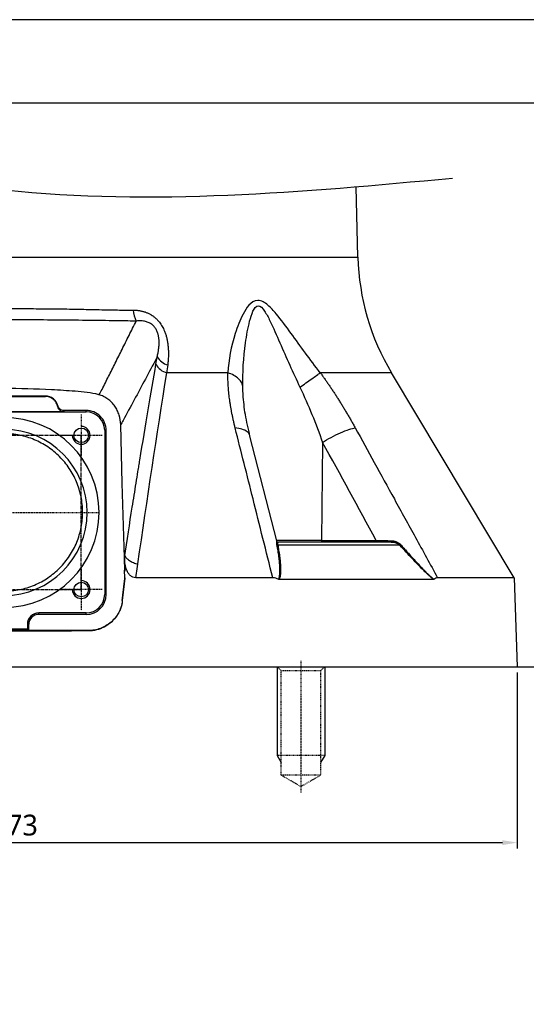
# Model space of a CAD drawing. Header units: millimetres. Extents: x 0 to 4378, y 0 to 2376.
# Tile 297 of 339: x 4002 to 4088, y 254 to 420. Entities that reach past the tile are written whole.
import ezdxf
from ezdxf.enums import TextEntityAlignment as Align

# ---------------------------------------------------------------- set-up
doc = ezdxf.new("R2010")
doc.units = ezdxf.units.MM
doc.header["$LTSCALE"] = 0.2
for name, pattern in [('CENTER2', [1.125, 0.75, -0.125, 0.125, -0.125]), ('CENTERX2', [4, 2.5, -0.5, 0.5, -0.5]), ('HIDDEN', [0.375, 0.25, -0.125])]:
    doc.linetypes.add(name, pattern=pattern)
for name, color, linetype in [('01_Object Line', 4, 'Continuous'), ('02_Center Line', 1, 'CENTER2'), ('03_Hidden Line', 2, 'HIDDEN'), ('05_Section Line', 3, 'Continuous'), ('12_Before Rev.Num.', 5, 'Continuous')]:
    doc.layers.add(name, color=color, linetype=linetype)
doc.styles.add('Rainbow-4.0 Style', font='malgunsl.ttf')
doc.dimstyles.new('Rainbow-4.0 Style', dxfattribs={"dimtxt": 3.5, "dimasz": 2.5, "dimexe": 1, "dimexo": 1, "dimgap": 1, "dimtad": 1, "dimdsep": 46, "dimtxsty": 'Rainbow-4.0 Style', "dimcen": 0, "dimclrd": 251, "dimclre": 251, "dimclrt": 7, "dimazin": 3, "dimtp": 0.1, "dimtm": 0.1, "dimtfac": 0.61, "dimtmove": 0, "dimatfit": 3, "dimfxl": 1, "dimlwd": -1, "dimlwe": -1, "dimarcsym": 1})

# ---------------------------------------------------------------- blocks, each defined once
blk = doc.blocks.new('13211 Blk$A39N2-6W2401T')
blk.add_circle((0, 0), 1.23)
at = {"layer": '02_Center Line'}
for p, q in [((0, 3.5), (0, -3.5)), ((3.5, 0), (-3.5, 0))]:
    blk.add_line(p, q, dxfattribs=at)
at = {"layer": '05_Section Line'}
blk.add_arc((0, 0), 1.5, 180, 90, dxfattribs=at)
blk = doc.blocks.new('13211 Blk$A39N2-6W2401X')
blk.add_circle((0, 0), 1.23)
at = {"layer": '02_Center Line'}
for p, q in [((0, 3.5), (0, -3.5)), ((3.5, 0), (-3.5, 0))]:
    blk.add_line(p, q, dxfattribs=at)
at = {"layer": '05_Section Line'}
blk.add_arc((0, 0), 1.5, 180, 90, dxfattribs=at)
blk = doc.blocks.new('13211 Blk$A39N2-6W2401P')
at = {"linetype": 'Continuous', "lineweight": 25}
for p, q in [((59.6, 71.01), (59.29, 82.91)), ((-59.6, 71.01), (59.6, 71.01)), ((85.91, 16.99), (65.26, 51.54)), ((40.23, 48.76), (40.22, 49.1)), ((40.27, 47.74), (40.23, 48.76)), ((6.97, 47.63), (-6.97, 47.61)), ((-6.97, 47.54), (6.97, 47.56)), ((10.02, 44.98), (0, 44.98)), ((0, 44.95), (13.85, 44.95)), ((13.85, 45.19), (10.05, 45.19)), ((13.85, 44.95), (13.85, 45.19)), ((17.19, 41.85), (16.95, 41.85)), ((16.95, 41.85), (16.95, 14.15)), ((17.19, 14.15), (17.19, 41.85)), ((45.92, 23.23), (41.42, 40.88)), ((53.65, 39.81), (53.49, 23.29)), ((53.49, 23.29), (45.9, 23.29)), ((20.32, 18.1), (20.26, 20.35)), ((20.28, 20.3), (20.26, 20.35)), ((20.28, 20.3), (20.32, 18.1)), ((20.28, 20.3), (20.28, 20.3)), ((20.32, 16.98), (20.3, 18.27)), ((22.18, 17), (22.47, 18.89)), ((22.47, 18.89), (22.53, 19.3)), ((20.34, 16.98), (20.32, 16.98)), ((20.34, 16.98), (20.33, 16.88)), ((20.33, 16.88), (20.34, 16.98)), ((85.91, 16.99), (86.43, 2)), ((16.95, 14.15), (17.19, 14.15)), ((5.83, 10.81), (5.83, 11.05)), ((13.85, 11.05), (5.83, 11.05)), ((13.85, 10.81), (5.83, 10.81)), ((13.85, 10.81), (13.85, 11.05)), ((3.93, 8.33), (-3.93, 8.33)), ((4.17, 9.15), (3.93, 9.15)), ((3.93, 9.15), (3.93, 8.33)), ((3.93, 8.33), (4.17, 8.08)), ((4.17, 8.08), (4.17, 9.15)), ((4.17, 8.08), (14.17, 8.08)), ((-86.43, 2), (86.43, 2))]:
    blk.add_line(p, q, dxfattribs=at)
at = {"linetype": 'Continuous', "lineweight": 25, "flags": 128}
for points in [[(6.97, 47.56), (6.97, 47.6), (6.97, 47.63)], [(20.26, 20.35), (19.92, 32.91), (19.65, 42.77)], [(53.49, 23.29), (53.48, 23.24), (53.48, 23.18), (53.47, 23.13), (53.45, 23.09), (53.43, 23.05), (53.41, 23.02), (53.39, 23.01), (53.37, 23)], [(53.49, 23.29), (58.64, 23.29), (62.69, 23.29)], [(20.28, 20.45), (20.3, 20.63), (20.33, 20.76)], [(20.32, 18.1), (20.31, 18.19), (20.3, 18.27)], [(20.33, 16.88), (20.33, 16.88), (20.33, 16.88)], [(19.92, 13.14), (19.92, 13.14), (19.91, 13.14)], [(14.17, 8.08), (6.24, 8.08), (0, 8.08)]]:
    blk.add_lwpolyline(points, dxfattribs=at)
at = {"linetype": 'Continuous', "lineweight": 25}
for centre, radius, start, end in [((99.59, 72.06), 40, 181.5, 210.8721), ((26.3, 62.33), 4.54, 182.8243, 207.0648), ((28.27, 55.61), 2.82, 209.1469, 255.655), ((28.14, 54.3), 2.86, 207.142, 255.0673), ((6.97, 45.46), 2.17, 13.3227, 90.0923), ((13.85, 41.85), 3.1, 0, 90), ((0, 28), 16, 270, 90), ((0, 28), 14, 270, 90), ((21.43, 20.84), 1.26, 202.5326, 204.9884), ((13.85, 14.15), 3.34, 270, 359.9999), ((13.85, 14.15), 3.1, 270, 0), ((5.83, 9.15), 1.9, 90, 180.0923), ((5.83, 9.15), 1.66, 90, 180.0923)]:
    blk.add_arc(centre, radius, start, end, dxfattribs=at)
for points, knots in [([(53.26, 51.54), (51.56, 53.75), (49.94, 56), (47.51, 59.33), (46.7, 60.44), (45.38, 62.01), (44.93, 62.52), (43.92, 63.39), (43.33, 63.76), (42.14, 63.75), (41.64, 63.37), (40.86, 62.49), (40.54, 61.97), (39.7, 60.4), (39.29, 59.29), (38.24, 55.97), (37.82, 53.74), (37.7, 51.54)], [0, 0, 0, 0, 0.25, 0.25, 0.375, 0.375, 0.4375, 0.4375, 0.5, 0.5, 0.5625, 0.5625, 0.625, 0.625, 0.75, 0.75, 1, 1, 1, 1]), ([(-21.79, 62.1), (-21.56, 62.1), (-21.08, 62.11), (-20.31, 62.12), (-19.47, 62.13), (-18.55, 62.15), (-17.55, 62.17), (-15.75, 62.21), (-13.59, 62.26), (-11.16, 62.3), (-9.22, 62.32), (-7.36, 62.34), (-5.5, 62.36), (-3.66, 62.37), (-1.82, 62.37), (0.59, 62.38), (3.61, 62.37), (7.29, 62.34), (10.43, 62.31), (13.5, 62.25), (15.84, 62.2), (17.99, 62.15), (19.4, 62.13), (20.64, 62.11), (21.42, 62.11), (21.77, 62.11)], [0, 0, 0, 0, 0.01656, 0.034848, 0.054863, 0.076605, 0.100074, 0.125268, 0.202668, 0.249884, 0.292499, 0.33476, 0.376666, 0.41822, 0.459422, 0.500273, 0.580465, 0.663351, 0.74894, 0.793835, 0.874147, 0.911222, 0.944557, 0.97415, 1, 1, 1, 1]), ([(21.77, 62.11), (21.86, 62.11), (22.04, 62.1), (22.29, 62.09), (22.55, 62.06), (22.79, 62.03), (23.04, 61.99), (23.28, 61.93), (23.51, 61.87), (23.74, 61.8), (23.96, 61.72), (24.18, 61.63), (24.39, 61.52), (24.6, 61.41), (24.89, 61.25), (25.26, 60.99), (25.67, 60.63), (26.12, 60.16), (26.56, 59.55), (26.91, 58.89), (27.16, 58.27), (27.34, 57.71), (27.48, 57.1), (27.58, 56.47), (27.65, 55.81), (27.68, 55.11), (27.68, 54.39), (27.65, 53.63), (27.59, 53.13), (27.57, 52.87)], [0, 0, 0, 0, 0.02115, 0.041871, 0.062193, 0.082145, 0.101762, 0.121075, 0.140121, 0.158936, 0.177558, 0.196027, 0.214382, 0.232664, 0.250914, 0.292239, 0.33376, 0.376101, 0.438677, 0.501526, 0.54527, 0.591167, 0.639612, 0.690948, 0.745469, 0.803428, 0.865044, 0.930511, 1, 1, 1, 1]), ([(40.22, 49.1), (40.17, 51.58), (40.33, 54.09), (40.84, 57.83), (41.06, 59.07), (41.52, 60.84), (41.7, 61.42), (42.15, 62.41), (42.45, 62.84), (43.19, 62.86), (43.56, 62.43), (44.2, 61.46), (44.5, 60.89), (45.36, 59.12), (45.9, 57.87), (47.54, 54.12), (48.65, 51.59), (49.84, 49.1)], [0, 0, 0, 0, 0.25, 0.25, 0.375, 0.375, 0.4375, 0.4375, 0.5, 0.5, 0.5625, 0.5625, 0.625, 0.625, 0.75, 0.75, 1, 1, 1, 1]), ([(20.87, 60.28), (17.53, 60.33), (14.09, 60.38), (7.1, 60.45), (3.56, 60.47), (-3.54, 60.47), (-7.09, 60.45), (-14.09, 60.38), (-17.54, 60.32), (-20.87, 60.28)], [0, 0, 0, 0, 0.25, 0.25, 0.5, 0.5, 0.75, 0.75, 1, 1, 1, 1]), ([(16.52, 48.75), (16.88, 49.48), (17.62, 50.96), (18.74, 53.2), (19.89, 55.51), (21.06, 57.87), (21.86, 59.46), (22.27, 60.27)], [0, 0, 0, 0, 0.1908935, 0.3863638, 0.5863882, 0.7909423, 1, 1, 1, 1]), ([(25.8, 54.23), (25.82, 54.34), (25.87, 54.56), (25.94, 54.89), (25.99, 55.21), (26.04, 55.53), (26.07, 55.83), (26.1, 56.13), (26.11, 56.42), (26.11, 56.69), (26.11, 56.96), (26.09, 57.22), (26.06, 57.47), (26.02, 57.71), (25.98, 57.94), (25.88, 58.29), (25.71, 58.74), (25.37, 59.26), (24.94, 59.7), (24.5, 59.96), (24.12, 60.11), (23.81, 60.21), (23.46, 60.27), (23.08, 60.31), (22.68, 60.31), (22.41, 60.28), (22.27, 60.27)], [0, 0, 0, 0, 0.047337, 0.092753, 0.136267, 0.177899, 0.217672, 0.255613, 0.29175, 0.326117, 0.358754, 0.389705, 0.419022, 0.446767, 0.473011, 0.497839, 0.564326, 0.625803, 0.686116, 0.749208, 0.782935, 0.81969, 0.85967, 0.903002, 0.949764, 1, 1, 1, 1]), ([(25.8, 54.23), (25.76, 54.15), (25.71, 54.07), (25.05, 52.82), (24.42, 51.64), (23.17, 49.31), (22.55, 48.14), (21.3, 45.81), (20.67, 44.65), (19.91, 43.25), (19.78, 43.01), (19.65, 42.77)], [0, 0, 0, 0, 0.020822, 0.020822, 0.326008, 0.326008, 0.631192, 0.631192, 0.936375, 0.936375, 1, 1, 1, 1]), ([(20.26, 20.35), (20.72, 23.31), (21.16, 26.16), (21.81, 30.27), (22.14, 32.29), (22.5, 34.58), (22.69, 35.71), (22.76, 36.19), (22.81, 36.51), (22.84, 36.64), (23.83, 42.75), (24.74, 48.14), (25.59, 53)], [0, 0, 0, 0, 0.25, 0.25, 0.375, 0.4375, 0.46875, 0.484375, 0.484375, 0.5, 0.5, 1, 1, 1, 1]), ([(38.93, 42.25), (38.88, 42.45), (38.78, 42.86), (38.64, 43.46), (38.51, 44.06), (38.39, 44.64), (38.28, 45.22), (38.18, 45.79), (38.09, 46.36), (38.01, 46.91), (37.94, 47.46), (37.88, 48), (37.83, 48.53), (37.78, 49.05), (37.75, 49.56), (37.72, 50.07), (37.71, 50.57), (37.7, 51.05), (37.7, 51.38), (37.7, 51.54)], [0, 0, 0, 0, 0.064515, 0.128253, 0.191226, 0.253446, 0.314927, 0.375682, 0.435724, 0.495066, 0.553722, 0.611707, 0.669033, 0.725716, 0.78177, 0.83721, 0.892052, 0.94631, 1, 1, 1, 1]), ([(40.22, 49.1), (40.21, 49.34), (40.14, 49.59), (39.91, 50.07), (39.73, 50.3), (39.28, 50.73), (39.01, 50.93), (38.39, 51.28), (38.05, 51.42), (37.7, 51.54)], [0, 0, 0, 0, 0.25, 0.25, 0.5, 0.5, 0.75, 0.75, 1, 1, 1, 1]), ([(49.84, 49.1), (50.17, 49.34), (50.51, 49.59), (51.18, 50.07), (51.51, 50.3), (52.12, 50.73), (52.4, 50.93), (52.89, 51.28), (53.1, 51.42), (53.26, 51.54)], [0, 0, 0, 0, 0.25, 0.25, 0.5, 0.5, 0.75, 0.75, 1, 1, 1, 1]), ([(65.26, 51.54), (65.26, 51.54), (65, 51.54), (63.98, 51.54), (63.21, 51.54), (61.16, 51.54), (59.89, 51.54), (56.89, 51.54), (55.17, 51.54), (53.26, 51.54)], [0, 0, 0, 0, 0.25, 0.25, 0.5, 0.5, 0.75, 0.75, 1, 1, 1, 1]), ([(53.26, 51.54), (53.38, 51.38), (53.62, 51.05), (53.97, 50.56), (54.32, 50.07), (54.67, 49.56), (55.02, 49.05), (55.37, 48.52), (55.72, 47.99), (56.06, 47.46), (56.41, 46.91), (56.75, 46.35), (57.1, 45.79), (57.44, 45.22), (57.79, 44.64), (58.13, 44.05), (58.47, 43.46), (58.81, 42.86), (59.04, 42.45), (59.15, 42.25)], [0, 0, 0, 0, 0.05376, 0.108078, 0.162971, 0.218453, 0.27454, 0.331247, 0.388589, 0.446581, 0.505236, 0.564569, 0.624593, 0.685322, 0.746769, 0.808948, 0.871871, 0.935551, 1, 1, 1, 1]), ([(15.97, 47.84), (15.31, 48.03), (14.65, 48.15), (13.32, 48.33), (12.66, 48.38), (10.66, 48.51), (9.32, 48.61), (5.32, 48.82), (2.64, 48.9), (-2.71, 48.9), (-5.39, 48.82), (-9.4, 48.61), (-10.74, 48.51), (-13.41, 48.32), (-14.74, 48.22), (-16.05, 47.82)], [0, 0, 0, 0, 0.0625, 0.0625, 0.125, 0.125, 0.25, 0.25, 0.5, 0.5, 0.75, 0.75, 0.875, 0.875, 1, 1, 1, 1]), ([(9.04, 45.81), (9, 46.04), (8.92, 46.27), (8.68, 46.7), (8.52, 46.9), (8.13, 47.23), (7.9, 47.36), (7.43, 47.52), (7.19, 47.56), (6.97, 47.56)], [0, 0, 0, 0, 0.25, 0.25, 0.5, 0.5, 0.75, 0.75, 1, 1, 1, 1]), ([(19.65, 42.77), (19.64, 43.34), (19.55, 43.89), (19.3, 44.69), (19.19, 44.95), (18.95, 45.45), (18.81, 45.69), (18.49, 46.15), (18.31, 46.37), (17.92, 46.77), (17.71, 46.95), (17.26, 47.27), (17.02, 47.42), (16.51, 47.67), (16.25, 47.77), (15.97, 47.84)], [0, 0, 0, 0, 0.25, 0.25, 0.375, 0.375, 0.5, 0.5, 0.625, 0.625, 0.75, 0.75, 0.875, 0.875, 1, 1, 1, 1]), ([(41.42, 40.87), (41.13, 42.1), (40.56, 44.51), (40.36, 46.74), (40.26, 47.84)], [0, 0, 0, 0, 0.508119, 1, 1, 1, 1]), ([(9.04, 45.81), (9.08, 45.58), (9.2, 45.37), (9.56, 45.07), (9.79, 44.98), (10.02, 44.98)], [0, 0, 0, 0, 0.5, 0.5, 1, 1, 1, 1]), ([(10.05, 45.19), (9.83, 45.19), (9.61, 45.27), (9.26, 45.55), (9.13, 45.74), (9.08, 45.96)], [0, 0, 0, 0, 0.5, 0.5, 1, 1, 1, 1]), ([(17.19, 41.85), (17.19, 42.29), (17.1, 42.72), (16.77, 43.53), (16.52, 43.9), (15.9, 44.52), (15.53, 44.77), (14.72, 45.1), (14.29, 45.19), (13.85, 45.19)], [0, 0, 0, 0, 0.25, 0.25, 0.5, 0.5, 0.75, 0.75, 1, 1, 1, 1]), ([(45.26, 16.99), (44.15, 21.42), (42.04, 29.84), (39.93, 38.26), (38.93, 42.25)], [0, 0, 0, 0, 0.5257073, 1, 1, 1, 1]), ([(41.39, 40.87), (41.38, 40.93), (41.37, 41.22), (40.96, 41.64), (40.16, 42.08), (39.33, 42.19), (38.93, 42.25)], [0, 0, 0, 0, 0.0871741, 0.3679782, 0.6936452, 1, 1, 1, 1]), ([(53.65, 39.81), (54.08, 40.09), (54.56, 40.38), (55.59, 40.94), (56.14, 41.21), (57.17, 41.67), (57.67, 41.86), (58.52, 42.13), (58.87, 42.21), (59.15, 42.25)], [0, 0, 0, 0, 0.25, 0.25, 0.5, 0.5, 0.75, 0.75, 1, 1, 1, 1]), ([(59.15, 42.25), (60.22, 40.3), (62.42, 36.31), (65.79, 30.16), (69.35, 23.69), (71.77, 19.26), (73.02, 16.99)], [0, 0, 0, 0, 0.230829, 0.474438, 0.730828, 1, 1, 1, 1]), ([(0, 14.73), (0.44, 14.73), (0.88, 14.75), (1.76, 14.84), (2.19, 14.91), (3.04, 15.08), (3.46, 15.19), (4.3, 15.44), (4.71, 15.59), (5.92, 16.1), (6.68, 16.52), (7.76, 17.24), (8.1, 17.5), (8.77, 18.06), (9.09, 18.35), (10, 19.27), (10.55, 19.94), (11.27, 21.03), (11.49, 21.41), (11.9, 22.18), (12.08, 22.57), (12.41, 23.37), (12.55, 23.78), (12.8, 24.62), (12.91, 25.05), (13.16, 26.35), (13.24, 27.22), (13.23, 28.53), (13.21, 28.96), (13.11, 29.84), (13.05, 30.27), (12.79, 31.54), (12.53, 32.37), (12.03, 33.56), (11.84, 33.95), (11.43, 34.71), (11.21, 35.08), (10.74, 35.78), (10.48, 36.13), (9.94, 36.79), (9.65, 37.1), (8.74, 38.02), (8.08, 38.56), (7.02, 39.28), (6.65, 39.5), (5.89, 39.91), (5.49, 40.1), (4.29, 40.6), (3.47, 40.85), (2.19, 41.11), (1.75, 41.18), (0.87, 41.27), (0.44, 41.29), (0, 41.29)], [0, 0, 0, 0, 0.03125, 0.03125, 0.0625, 0.0625, 0.09375, 0.09375, 0.125, 0.125, 0.1875, 0.1875, 0.21875, 0.21875, 0.25, 0.25, 0.3125, 0.3125, 0.34375, 0.34375, 0.375, 0.375, 0.40625, 0.40625, 0.4375, 0.4375, 0.5, 0.5, 0.53125, 0.53125, 0.5625, 0.5625, 0.625, 0.625, 0.65625, 0.65625, 0.6875, 0.6875, 0.71875, 0.71875, 0.75, 0.75, 0.8125, 0.8125, 0.84375, 0.84375, 0.875, 0.875, 0.9375, 0.9375, 0.96875, 0.96875, 1, 1, 1, 1]), ([(62.69, 23.29), (62.69, 23.22), (62.67, 23.14), (62.63, 23.03), (62.6, 23), (62.57, 23)], [0, 0, 0, 0, 0.5, 0.5, 1, 1, 1, 1]), ([(62.69, 23.29), (62.76, 23.29), (62.92, 23.29), (63.19, 23.28), (63.53, 23.27), (63.95, 23.26), (64.4, 23.25), (64.83, 23.24), (65.1, 23.23), (65.21, 23.23)], [0, 0, 0, 0, 0.086763, 0.198552, 0.336136, 0.500336, 0.696049, 0.863017, 1, 1, 1, 1]), ([(45.97, 22.56), (45.96, 22.58), (45.95, 22.64), (45.94, 22.72), (45.93, 22.8), (45.93, 22.87), (45.92, 22.94), (45.92, 23), (45.92, 23.07), (45.92, 23.15), (45.92, 23.21), (45.92, 23.22), (45.92, 23.23)], [0, 0, 0, 0, 0.06709, 0.135155, 0.204614, 0.275856, 0.349241, 0.425092, 0.503697, 0.667805, 0.832621, 1, 1, 1, 1]), ([(45.92, 23.23), (45.94, 23.17), (45.97, 23.11), (46.08, 23.02), (46.15, 23), (46.21, 23)], [0, 0, 0, 0, 0.5, 0.5, 1, 1, 1, 1]), ([(46.26, 16.71), (46.27, 16.77), (46.31, 16.88), (46.35, 17.05), (46.39, 17.22), (46.42, 17.41), (46.44, 17.61), (46.45, 17.81), (46.47, 18.18), (46.46, 18.78), (46.4, 19.62), (46.29, 20.55), (46.15, 21.53), (46.03, 22.21), (45.97, 22.56)], [0, 0, 0, 0, 0.031274, 0.063517, 0.096755, 0.131014, 0.166318, 0.20269, 0.240151, 0.360404, 0.510337, 0.663788, 0.826995, 1, 1, 1, 1]), ([(46.12, 22.46), (46.15, 22.28), (46.21, 21.93), (46.29, 21.41), (46.37, 20.9), (46.43, 20.42), (46.48, 19.95), (46.52, 19.5), (46.56, 18.94), (46.58, 18.32), (46.56, 17.77), (46.52, 17.41), (46.48, 17.17), (46.42, 16.93), (46.36, 16.78), (46.34, 16.69)], [0, 0, 0, 0, 0.090023, 0.177343, 0.261973, 0.343923, 0.423205, 0.499834, 0.573824, 0.710165, 0.818443, 0.865601, 0.906573, 0.952085, 1, 1, 1, 1]), ([(66.68, 22.46), (63.93, 22.46), (60.79, 22.46), (53.87, 22.46), (50.1, 22.46), (46.12, 22.46)], [0, 0, 0, 0, 0.5, 0.5, 1, 1, 1, 1]), ([(65.21, 23), (62.62, 23), (59.71, 23), (53.33, 23), (49.87, 23), (46.21, 23)], [0, 0, 0, 0, 0.5, 0.5, 1, 1, 1, 1]), ([(65.21, 23.23), (65.26, 23.22), (65.36, 23.22), (65.51, 23.2), (65.65, 23.18), (65.8, 23.15), (65.94, 23.11), (66.11, 23.04), (66.29, 22.96), (66.49, 22.84), (66.67, 22.71), (66.77, 22.61), (66.81, 22.56)], [0, 0, 0, 0, 0.083677, 0.166556, 0.248845, 0.330767, 0.412557, 0.494459, 0.630714, 0.759152, 0.88155, 1, 1, 1, 1]), ([(65.21, 23.23), (65.21, 23.17), (65.21, 23.11), (65.21, 23.02), (65.21, 23), (65.21, 23)], [0, 0, 0, 0, 0.5, 0.5, 1, 1, 1, 1]), ([(72.35, 16.69), (72.29, 16.74), (72.17, 16.84), (71.99, 17), (71.8, 17.16), (71.61, 17.33), (71.42, 17.5), (71.22, 17.68), (70.89, 18), (70.39, 18.49), (69.64, 19.27), (68.74, 20.21), (67.72, 21.31), (67.04, 22.07), (66.68, 22.46)], [0, 0, 0, 0, 0.029458, 0.059523, 0.090223, 0.121587, 0.153637, 0.186399, 0.219894, 0.321108, 0.446719, 0.618462, 0.802842, 1, 1, 1, 1]), ([(66.81, 22.56), (66.99, 22.36), (67.33, 21.97), (67.84, 21.39), (68.34, 20.84), (68.82, 20.31), (69.43, 19.64), (70.12, 18.9), (70.8, 18.2), (71.3, 17.7), (71.68, 17.34), (72.04, 17.02), (72.28, 16.81), (72.4, 16.71)], [0, 0, 0, 0, 0.098276, 0.193316, 0.285125, 0.373711, 0.459081, 0.620629, 0.749962, 0.817449, 0.881524, 0.942324, 1, 1, 1, 1]), ([(22.18, 17), (22.01, 17), (21.84, 17.03), (21.52, 17.17), (21.37, 17.27), (21.12, 17.5), (21.01, 17.64), (20.82, 17.94), (20.74, 18.09), (20.54, 18.58), (20.45, 18.92), (20.33, 19.61), (20.29, 19.95), (20.28, 20.3)], [0, 0, 0, 0, 0.125, 0.125, 0.25, 0.25, 0.375, 0.375, 0.5, 0.5, 0.75, 0.75, 1, 1, 1, 1]), ([(20.33, 20.76), (20.39, 20.62), (20.48, 20.46), (20.75, 20.17), (20.92, 20.02), (21.32, 19.76), (21.54, 19.64), (22.02, 19.45), (22.28, 19.37), (22.53, 19.31)], [0, 0, 0, 0, 0.25, 0.25, 0.5, 0.5, 0.75, 0.75, 1, 1, 1, 1]), ([(45.26, 16.99), (41.7, 16.99), (37.96, 16.99), (30.22, 16.99), (26.23, 16.99), (22.18, 16.99)], [0, 0, 0, 0, 0.5, 0.5, 1, 1, 1, 1]), ([(46.26, 16.71), (46.1, 16.8), (45.94, 16.87), (45.61, 16.97), (45.44, 16.99), (45.26, 16.99)], [0, 0, 0, 0, 0.5, 0.5, 1, 1, 1, 1]), ([(46.34, 16.69), (46.32, 16.69), (46.31, 16.7), (46.28, 16.7), (46.27, 16.71), (46.26, 16.71)], [0, 0, 0, 0, 0.48749, 0.48749, 1, 1, 1, 1]), ([(72.35, 16.69), (70.7, 16.69), (68.9, 16.69), (65.02, 16.69), (62.95, 16.69), (58.56, 16.69), (56.25, 16.69), (51.43, 16.69), (48.92, 16.69), (46.34, 16.69)], [0, 0, 0, 0, 0.25, 0.25, 0.5, 0.5, 0.75, 0.75, 1, 1, 1, 1]), ([(72.4, 16.71), (72.39, 16.71), (72.39, 16.7), (72.37, 16.7), (72.36, 16.69), (72.35, 16.69)], [0, 0, 0, 0, 0.486079, 0.486079, 1, 1, 1, 1]), ([(73.02, 16.99), (72.91, 16.99), (72.8, 16.97), (72.6, 16.87), (72.5, 16.8), (72.4, 16.71)], [0, 0, 0, 0, 0.5, 0.5, 1, 1, 1, 1]), ([(85.91, 16.99), (85.91, 16.99), (85.64, 16.99), (84.54, 16.99), (83.72, 16.99), (81.53, 16.99), (80.16, 16.99), (76.94, 16.99), (75.08, 16.99), (73.02, 16.99)], [0, 0, 0, 0, 0.25, 0.25, 0.5, 0.5, 0.75, 0.75, 1, 1, 1, 1]), ([(19.92, 13.14), (19.88, 12.66), (19.77, 12.21), (19.52, 11.54), (19.43, 11.32), (19.21, 10.91), (19.09, 10.71), (18.82, 10.32), (18.67, 10.14), (18.36, 9.79), (18.19, 9.62), (17.66, 9.17), (17.27, 8.9), (16.44, 8.47), (16.01, 8.31), (15.33, 8.14), (15.09, 8.1), (14.63, 8.04), (14.39, 8.03), (13.23, 8.02), (12.29, 8.02), (9.47, 8), (7.58, 8), (3.79, 7.99), (1.9, 7.99), (0, 7.99)], [0, 0, 0, 0, 0.0625, 0.0625, 0.09375, 0.09375, 0.125, 0.125, 0.15625, 0.15625, 0.1875, 0.1875, 0.25, 0.25, 0.3125, 0.3125, 0.34375, 0.34375, 0.375, 0.375, 0.5, 0.5, 0.75, 0.75, 1, 1, 1, 1]), ([(19.91, 13.14), (19.88, 12.79), (19.81, 12.45), (19.66, 11.95), (19.6, 11.79), (19.47, 11.46), (19.4, 11.3), (19.15, 10.84), (18.96, 10.55), (18.53, 10), (18.28, 9.74), (17.76, 9.29), (17.47, 9.08), (16.87, 8.73), (16.55, 8.58), (15.9, 8.33), (15.57, 8.24), (14.88, 8.12), (14.52, 8.08), (14.17, 8.08)], [0, 0, 0, 0, 0.125, 0.125, 0.1875, 0.1875, 0.25, 0.25, 0.375, 0.375, 0.5, 0.5, 0.625, 0.625, 0.75, 0.75, 0.875, 0.875, 1, 1, 1, 1])]:
    blk.add_open_spline(points, degree=3, knots=knots, dxfattribs=at)
for points in [[(22.27, 60.27), (21.8, 60.27), (21.34, 60.27), (20.87, 60.28)], [(25.59, 53), (25.66, 53.4), (25.73, 53.81), (25.8, 54.23)], [(22.53, 19.31), (24.12, 30.21), (25.72, 41.03), (27.4, 51.54)], [(27.57, 52.87), (27.51, 52.42), (27.46, 51.98), (27.4, 51.54)], [(37.7, 51.54), (34.46, 51.54), (31, 51.54), (27.4, 51.54)], [(15.97, 47.84), (16.15, 48.15), (16.34, 48.45), (16.52, 48.75)], [(49.84, 49.1), (51.28, 46.1), (52.52, 42.98), (53.65, 39.81)], [(9.08, 45.96), (9.07, 45.91), (9.05, 45.86), (9.04, 45.81)], [(10.05, 45.19), (10.05, 45.12), (10.04, 45.05), (10.02, 44.98)], [(62.69, 23.29), (59.68, 28.8), (56.67, 34.31), (53.65, 39.81)], [(46.12, 22.46), (46.05, 22.48), (46, 22.51), (45.97, 22.56)], [(46.12, 22.46), (46.07, 22.84), (46.17, 23), (46.21, 23)], [(65.21, 23), (65.74, 23), (66.33, 22.84), (66.68, 22.46)], [(66.81, 22.56), (66.76, 22.51), (66.71, 22.48), (66.68, 22.46)], [(20.28, 20.3), (20.28, 20.35), (20.28, 20.4), (20.28, 20.45)], [(19.91, 13.14), (20.04, 14.39), (20.18, 15.64), (20.33, 16.88)], [(20.33, 16.88), (20.18, 15.64), (20.05, 14.39), (19.92, 13.14)]]:
    blk.add_open_spline(points, degree=3, dxfattribs=at)
at = {"layer": '02_Center Line'}
blk.add_line((-16, 28), (16, 28), dxfattribs=at)
at = {"layer": '02_Center Line', "linetype": 'CENTERX2'}
blk.add_lwpolyline([(13, 41), (-13, 41), (-13, 15), (13, 15)], close=True, dxfattribs=at)
at = {"layer": '12_Before Rev.Num.'}
blk.add_spline([(-73.79, 82.24), (-32.93, 86.15), (0, 82.41), (75.51, 84.36)], degree=3, dxfattribs=at)
for name, p in [('13211 Blk$A39N2-6W2401T', (13, 41)), ('13211 Blk$A39N2-6W2401X', (13, 15))]:
    blk.add_blockref(name, p)
blk = doc.blocks.new('*D141')
at = {"color": 251, "linetype": 'ByBlock', "transparency": 16777216}
for p, q in [((3913.24, 309.93), (3913.24, 280.27)), ((4086.1, 309.93), (4086.1, 280.27)), ((3915.74, 281.27), (4083.6, 281.27))]:
    blk.add_line(p, q, dxfattribs=at)
at = {"color": 251, "transparency": 16777216}
for points in [[(3915.74, 281.68), (3915.74, 280.85), (3913.24, 281.27)], [(4083.6, 281.68), (4083.6, 280.85), (4086.1, 281.27)]]:
    blk.add_solid(points, dxfattribs=at)
at = {"layer": 'Defpoints', "color": 0, "transparency": 16777216}
for p in [(3913.24, 310.93), (4086.1, 310.93), (4086.1, 281.27)]:
    blk.add_point(p, dxfattribs=at)
at = {"color": 7, "transparency": 16777216, "insert": (3999.67, 284.15), "char_height": 3.5, "attachment_point": 5, "style": 'Rainbow-4.0 Style'}
blk.add_mtext('%%c173', dxfattribs=at)
blk = doc.blocks.new('A$C0aa5b13d')
for p, q in [((-3.32, 14.32), (-4, 15)), ((3.32, 14.32), (4, 15)), ((3.32, 14.32), (-3.32, 14.32)), ((-3.32, -3.3), (-3.32, 14.32)), ((3.32, 14.32), (3.32, -3.3)), ((4, 0), (-4, 0)), ((3.32, -3.3), (-3.32, -3.3)), ((0, -5.22), (-3.32, -3.3)), ((3.32, -3.3), (0, -5.22))]:
    blk.add_line(p, q)
at = {"layer": '01_Object Line'}
for p, q in [((-4, 15), (-4, 0)), ((4, 15), (4, 0)), ((-4, 0), (-3.32, -1.17)), ((4, 0), (3.32, -1.17))]:
    blk.add_line(p, q, dxfattribs=at)
at = {"layer": '02_Center Line'}
blk.add_line((0, 16), (0, -6.22), dxfattribs=at)
blk = doc.blocks.new('A$C5c51ae111123')
blk.add_lwpolyline([(0, 0), (594, 0), (594, 420), (0, 420)], close=True)
at = {"layer": '05_Section Line', "linetype": 'Continuous'}
blk.add_lwpolyline([(579.86, 14.14), (579.86, 405.9), (14.14, 405.9), (14.14, 14.14)], close=True, dxfattribs=at)
at = {"linetype": 'Continuous', "style": 'Rainbow-4.0 Style'}
for tag, p in [('PART_NAME', (525.41, 77.26)), ('DRAWING_NO', (515.51, 64.88)), ('REV', (567.48, 64.88)), ('제도', (542.73, 52.41)), ('DATE_1', (567.48, 52.41)), ('SCALE', (480.86, 48.79)), ('MATERIAL', (510.56, 48.79)), ('검도', (542.73, 42.51)), ('DATE_2', (567.48, 42.51)), ('승인', (542.73, 32.61)), ('DATE_3', (567.48, 32.61)), ('REFERENCE', (510.56, 28.99)), ('PAGE', (542.73, 22.81))]:
    blk.add_attdef(tag, text='', height=3.54, dxfattribs=at).set_placement(p, align=Align.MIDDLE_CENTER)

msp = doc.modelspace()

# ---------------------------------------------------------------- linework, layer by layer
at = {"layer": '12_Before Rev.Num.'}
msp.add_line((3893.723, 310.928), (4101.955, 310.928), dxfattribs=at)

# ---------------------------------------------------------------- block references
for name, p in [('A$C5c51ae111123', (3784, 0)), ('13211 Blk$A39N2-6W2401P', (3999.668, 308.928))]:
    msp.add_blockref(name, p)
at = {"layer": '03_Hidden Line'}
msp.add_blockref('A$C0aa5b13d', (4049.668, 295.928), dxfattribs=at)

# ---------------------------------------------------------------- dimensions: what is measured, and where the dimension line sits
dim = msp.add_linear_dim(base=(4086.098, 281.268), p1=(3913.237, 310.928), p2=(4086.098, 310.928), dimstyle='Rainbow-4.0 Style', override={"dimdec": 0, "dimpost": '%%c<>'})
dim.commit()
dim.dimension.update_dxf_attribs({"geometry": '*D141', "text_midpoint": (3999.668, 284.153)})

doc.saveas('drawing.dxf')
